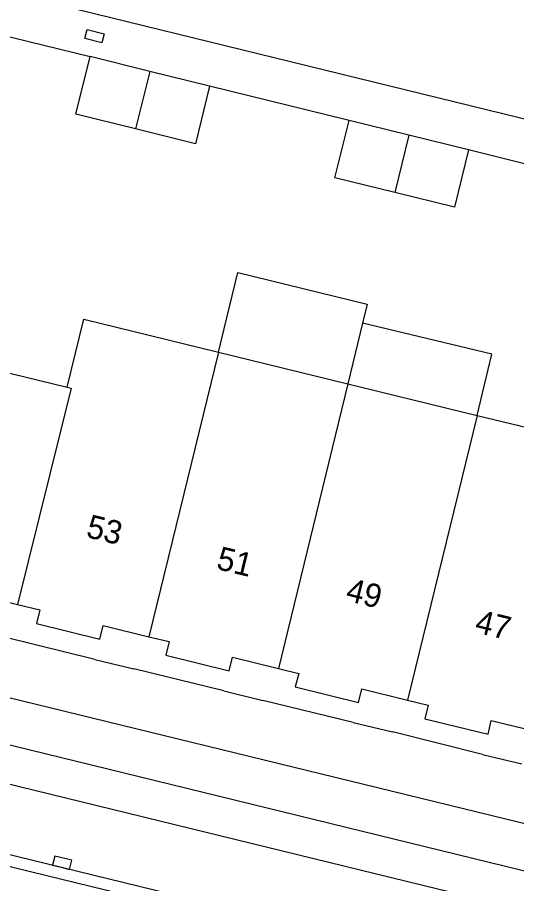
# Model space of a CAD drawing. Extents: x 125000 to 129004, y 397500 to 399008.
# Drawn here: x 126612.33 to 126633.7, y 398307.05 to 398344.11 of the extents above; entities that cross this region are included whole.
import ezdxf

# ---------------------------------------------------------------- set-up
doc = ezdxf.new("R2010")
doc.units = 0
for name, color, linetype in [('gg-afsc-muur', 7, 'Continuous'), ('gg-anno-huisnummerreeks BGT', 7, 'Continuous'), ('gg-bbg-bijgebouw', 7, 'Continuous'), ('gg-bbg-hoofdgebouw', 7, 'Continuous'), ('gg-bbg-luifel en loopbrug', 7, 'Continuous'), ('gg-bbg-tussenscheiding', 7, 'Continuous'), ('gg-knt-verharding', 7, 'Continuous'), ('gg-knt-verharding nz', 7, 'Continuous'), ('gt-symb-kolk', 7, 'Continuous'), ('gt-symb-kolk center center', 7, 'Continuous')]:
    doc.layers.add(name, color=color, linetype=linetype)

# ---------------------------------------------------------------- blocks, each defined once
blk = doc.blocks.new('gt0-KOLKCC')
at = {"layer": 'gt-symb-kolk center center'}
blk.add_lwpolyline([(-0.375, 0.2), (0.375, 0.2), (0.375, -0.2), (-0.375, -0.2)], close=True, dxfattribs=at)
blk = doc.blocks.new('gt0-KOLK')
at = {"layer": 'gt-symb-kolk'}
blk.add_lwpolyline([(0, 0), (0.375, 0), (0.375, 0.4), (-0.375, 0.4), (-0.375, 0), (0, 0)], dxfattribs=at)

msp = doc.modelspace()

# ---------------------------------------------------------------- linework, layer by layer
at = {"layer": 'gg-afsc-muur'}
for p, q in [((126615.653, 398316.638), (126611.776, 398317.592)), ((126621.167, 398315.299), (126617.313, 398316.241)), ((126626.709, 398313.945), (126622.84, 398314.883)), ((126632.243, 398312.581), (126628.385, 398313.538))]:
    msp.add_line(p, q, dxfattribs=at)
at = {"layer": 'gg-bbg-bijgebouw'}
for p, q in [((126618.003, 398341.793), (126615.445, 398342.428)), ((126620.561, 398341.158), (126618.003, 398341.793)), ((126629.082, 398339.074), (126626.525, 398339.699)), ((126631.639, 398338.448), (126629.082, 398339.074))]:
    msp.add_line(p, q, dxfattribs=at)
for points in [[(126617.393, 398339.338), (126614.835, 398339.973), (126615.445, 398342.428)], [(126620.561, 398341.158), (126619.952, 398338.703), (126617.393, 398339.338)], [(126628.481, 398336.616), (126625.923, 398337.242), (126626.525, 398339.699)], [(126631.639, 398338.448), (126631.038, 398335.991), (126628.481, 398336.616)]]:
    msp.add_lwpolyline(points, dxfattribs=at)
at = {"layer": 'gg-bbg-hoofdgebouw'}
for p, q in [((126620.94, 398329.789), (126626.479, 398328.434)), ((126609.38, 398329.535), (126614.467, 398328.285)), ((126626.479, 398328.434), (126632.003, 398327.081)), ((126632.003, 398327.081), (126637.528, 398325.729))]:
    msp.add_line(p, q, dxfattribs=at)
for points in [[(126614.467, 398328.285), (126615.181, 398331.199), (126620.94, 398329.789)], [(126606.871, 398320.33), (126607.764, 398320.112), (126607.621, 398319.529), (126610.326, 398318.866), (126610.469, 398319.449), (126612.342, 398318.99)], [(126612.342, 398318.99), (126613.298, 398318.756), (126613.155, 398318.173), (126615.867, 398317.506), (126616.009, 398318.088), (126617.961, 398317.612)], [(126617.961, 398317.612), (126618.823, 398317.402), (126618.681, 398316.819), (126621.393, 398316.158), (126621.536, 398316.74), (126623.5, 398316.259)], [(126623.5, 398316.259), (126624.37, 398316.046), (126624.227, 398315.463), (126626.929, 398314.8), (126627.071, 398315.382), (126629.024, 398314.905)], [(126629.024, 398314.905), (126629.906, 398314.69), (126629.763, 398314.107), (126632.478, 398313.442), (126632.611, 398314.028), (126634.546, 398313.554)]]:
    msp.add_lwpolyline(points, dxfattribs=at)
at = {"layer": 'gg-bbg-luifel en loopbrug'}
msp.add_line((126627.1, 398331.03), (126626.479, 398328.434), dxfattribs=at)
for points in [[(126620.94, 398329.789), (126621.772, 398333.189), (126627.298, 398331.837), (126627.1, 398331.03)], [(126632.003, 398327.081), (126632.631, 398329.707), (126627.1, 398331.03)]]:
    msp.add_lwpolyline(points, dxfattribs=at)
at = {"layer": 'gg-bbg-tussenscheiding'}
for p, q in [((126618.003, 398341.793), (126617.393, 398339.338)), ((126629.082, 398339.074), (126628.481, 398336.616)), ((126620.94, 398329.789), (126617.961, 398317.612)), ((126626.479, 398328.434), (126623.5, 398316.259)), ((126632.003, 398327.081), (126629.024, 398314.905))]:
    msp.add_line(p, q, dxfattribs=at)
msp.add_lwpolyline([(126614.467, 398328.285), (126614.639, 398328.243), (126612.342, 398318.99)], dxfattribs=at)
at = {"layer": 'gg-knt-verharding'}
for p, q in [((126568.861, 398355.753), (126636.566, 398339.143)), ((126609.468, 398343.892), (126615.445, 398342.428)), ((126626.525, 398339.699), (126620.561, 398341.158)), ((126634.549, 398337.72), (126631.639, 398338.448)), ((126572.468, 398322.665), (126645.495, 398304.794)), ((126615.653, 398316.638), (126617.313, 398316.241)), ((126621.167, 398315.299), (126622.84, 398314.883)), ((126626.709, 398313.945), (126628.385, 398313.538)), ((126632.243, 398312.581), (126633.918, 398312.181))]:
    msp.add_line(p, q, dxfattribs=at)
for points in [[(126640.544, 398308.019), (126572.931, 398324.53), (126572.468, 398322.665)], [(126631.449, 398303.02), (126565.553, 398319.117), (126550.857, 398322.724)], [(126631.774, 398303.455), (126565.672, 398319.603), (126553.275, 398322.645)]]:
    msp.add_lwpolyline(points, dxfattribs=at)
at = {"layer": 'gg-knt-verharding nz'}
msp.add_lwpolyline([(126757.715, 398275.675), (126687.106, 398292.898), (126632.302, 398306.326), (126553.993, 398325.483)], dxfattribs=at)

# ---------------------------------------------------------------- block references
at = {"layer": 'gt-symb-kolk', "rotation": -13.716469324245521}
msp.add_blockref('gt0-KOLK', (126614.204, 398307.748), dxfattribs=at)
at = {"layer": 'gt-symb-kolk center center', "rotation": -14.481034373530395}
msp.add_blockref('gt0-KOLKCC', (126615.636, 398343.299), dxfattribs=at)

# ---------------------------------------------------------------- texts
at = {"layer": 'gg-anno-huisnummerreeks BGT'}
for s, rotation, p in [('53', 346.2, (126615.23, 398321.885)), ('51', 346.3, (126620.806, 398320.519)), ('49', 346.2, (126626.34, 398319.166)), ('47', 346.3, (126631.862, 398317.813))]:
    msp.add_text(s, height=1, rotation=rotation, dxfattribs=at).set_placement(p)

doc.saveas('drawing.dxf')
